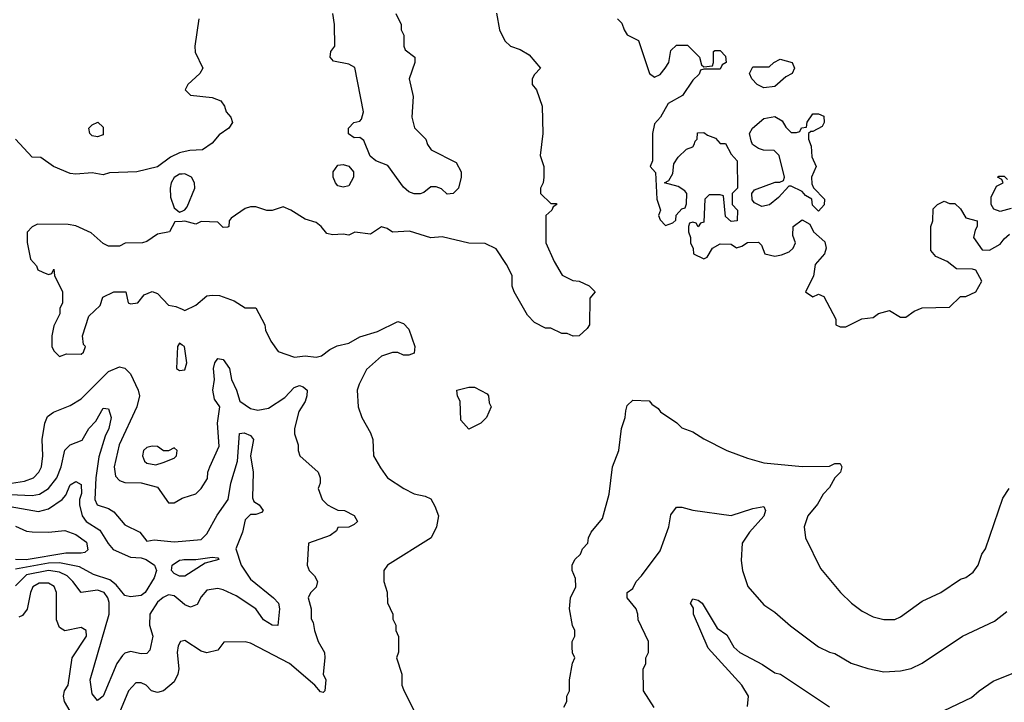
# Model space of a CAD drawing. Header units: inches. Extents: x 2348341 to 2479810, y 460419 to 613669.
# Tile 596 of 656: x 2439405 to 2443011, y 575008 to 577507. Entities that reach past the tile are written whole.
import ezdxf

# ---------------------------------------------------------------- set-up
doc = ezdxf.new("R2010")
doc.units = ezdxf.units.IN
doc.header["$MEASUREMENT"] = 0
doc.layers.add('C4537', color=7, linetype='Continuous')
doc.layers.add('C4547', color=7, linetype='Continuous')

msp = doc.modelspace()

# ---------------------------------------------------------------- linework, layer by layer
at = {"layer": 'C4537', "color": 2}
for points, elevation in [([(2439690, 577078), (2439670, 577082), (2439662, 577090), (2439658, 577110), (2439670, 577122), (2439691.3, 577131.3), (2439710, 577114), (2439710, 577086)], 62), ([(2439890, 575945.6), (2439870, 575940.7), (2439858, 575930), (2439854, 575910), (2439861.3, 575890), (2439870, 575882.6), (2439903.5, 575876.5), (2439930, 575886), (2439970, 575901), (2439979, 575910), (2439982, 575930), (2439970, 575939), (2439950, 575928), (2439931.3, 575928.7), (2439910, 575943.7)], 70)]:
    msp.add_lwpolyline(points, close=True, dxfattribs=dict(at, elevation=elevation))
for points, elevation in [([(2440000, 577021.4), (2439990, 577019), (2439956.9, 577003.1), (2439910, 576968.7), (2439834, 576950), (2439734, 576946), (2439710, 576939), (2439670, 576946), (2439610, 576941.2), (2439590, 576944), (2439528, 576970), (2439482, 577002), (2439450, 577004), (2439390, 577069)], 66), ([(2440000, 576941.5), (2439990, 576941), (2439971.1, 576928.9), (2439959.5, 576910), (2439955.3, 576890), (2439957.5, 576857.5), (2439970, 576818), (2439990, 576802), (2440000, 576806.4)], 70), ([(2440000, 576768.3), (2439972.7, 576767.3), (2439954, 576730), (2439910, 576722), (2439870, 576695.3), (2439854, 576690), (2439791.6, 576688.4), (2439770, 576678), (2439730, 576678), (2439710, 576688), (2439666.3, 576726.3), (2439610, 576752.7), (2439582.8, 576757.2), (2439470, 576758), (2439450, 576748), (2439431.6, 576728.4), (2439431.6, 576691.6), (2439444.7, 576630), (2439466, 576606), (2439471.6, 576591.6), (2439490, 576582), (2439510, 576574), (2439522, 576578), (2439530, 576594), (2439532, 576570), (2439562, 576510), (2439562, 576470), (2439552, 576450), (2439552, 576430), (2439530, 576386), (2439522, 576350), (2439522, 576310), (2439530, 576294), (2439550, 576274), (2439576.4, 576283.6), (2439630, 576282), (2439638, 576290), (2439646, 576310), (2439638, 576318), (2439635.3, 576350), (2439658, 576422), (2439699, 576461), (2439708.9, 576491.1), (2439749.2, 576510.8), (2439794, 576510), (2439802, 576470), (2439810, 576466), (2439838, 576470), (2439860.2, 576499.8), (2439890, 576511.3), (2439910, 576504.7), (2439950, 576462), (2439976.9, 576456.9), (2440000, 576446.5)], 70), ([(2440000, 576315.3), (2439990, 576322), (2439982.8, 576310), (2439978.8, 576230), (2439990, 576222), (2440000, 576223.8)], 70), ([(2439310, 575799.6), (2439422.6, 575817.4), (2439455.1, 575830), (2439474.5, 575850), (2439484.5, 575870), (2439489.5, 575910), (2439487.3, 575970), (2439497.2, 576030), (2439506.3, 576053.7), (2439528, 576070), (2439590, 576094), (2439630, 576119.1), (2439730, 576219.1), (2439770, 576236), (2439790, 576231.3), (2439810.5, 576210.5), (2439839.1, 576150), (2439843, 576130), (2439834, 576090), (2439768.7, 575950), (2439750.3, 575870), (2439755.3, 575835.3), (2439770, 575819.1), (2439790, 575812.7), (2439850, 575810.7), (2439910, 575794.8), (2439950, 575738), (2439970, 575738), (2440000, 575754.9)], 66), ([(2439370, 575768.1), (2439450, 575765.2), (2439477.2, 575770), (2439510, 575790.4), (2439541.3, 575830), (2439556.9, 575870), (2439570, 575930.8), (2439589.7, 575950.3), (2439633.1, 575966.9), (2439658.4, 576010), (2439683.1, 576036.9), (2439710, 576084.7), (2439730, 576082), (2439739.5, 576050), (2439731.8, 576010), (2439718, 575982), (2439694.2, 575905.8), (2439683.6, 575830), (2439679.5, 575750), (2439688, 575730), (2439730, 575717.1), (2439750, 575705.5), (2439790, 575657.3), (2439844.7, 575630), (2439870, 575598), (2439897.2, 575602.8), (2439970, 575595.5), (2440000, 575598.1)], 62), ([(2439370, 575724), (2439473.3, 575706.7), (2439510, 575716.4), (2439560.9, 575750), (2439574.3, 575765.7), (2439590, 575804), (2439610, 575815.8), (2439630, 575804.7), (2439631.6, 575771.5), (2439624.4, 575750), (2439624.2, 575730), (2439633.4, 575690), (2439648.4, 575670), (2439698.3, 575638.3), (2439728.9, 575588.9), (2439747.5, 575567.5), (2439810, 575538.7), (2439850, 575536.9), (2439868, 575530), (2439898.4, 575510), (2439905.3, 575490), (2439897.1, 575462.9), (2439863.8, 575410), (2439850, 575398.7), (2439810, 575394.3), (2439790, 575398.4), (2439758.2, 575438.2), (2439735.4, 575455.4), (2439674.9, 575474.9), (2439623.5, 575503.5), (2439550, 575518.1), (2439510, 575517.4), (2439390, 575494.6)], 58), ([(2439390, 575652.4), (2439430, 575634.4), (2439450, 575632.2), (2439510, 575630.3), (2439570, 575636.3), (2439610, 575621.6), (2439650, 575593.4), (2439654, 575566), (2439643.4, 575556.6), (2439630, 575553.6), (2439573.4, 575553.4), (2439429.1, 575529.1), (2439390, 575530.9)], 54), ([(2440000, 575469.5), (2439990, 575469.6), (2439970, 575479.3), (2439960.9, 575490), (2439963.7, 575510), (2439990, 575528), (2440000, 575529.3)], 58), ([(2440000, 575372.8), (2439970, 575397.6), (2439950, 575400.7), (2439930, 575391.8), (2439910, 575374), (2439881.6, 575330), (2439880.4, 575290), (2439892.4, 575250), (2439881.6, 575198.4), (2439870, 575186.6), (2439850, 575185.1), (2439810, 575193.6), (2439790, 575187.3), (2439780.8, 575179.2), (2439760.3, 575150), (2439710.2, 575029.8), (2439690, 575014), (2439670, 575038), (2439663.5, 575090), (2439732.2, 575330), (2439732.9, 575372.9), (2439727.6, 575390), (2439714, 575410), (2439690, 575418.7), (2439630, 575409.3), (2439599.6, 575450), (2439578.4, 575470), (2439550, 575484.2), (2439510, 575489.8), (2439430, 575474), (2439390, 575434.5)], 62), ([(2439590, 574975.3), (2439569.2, 575010), (2439565.2, 575030), (2439569, 575050), (2439582.7, 575070), (2439597.2, 575170), (2439649.2, 575250), (2439648.7, 575270), (2439630, 575281.2), (2439570, 575269), (2439550, 575281.2), (2439539.5, 575310), (2439539.6, 575410), (2439531, 575431), (2439510, 575443.6), (2439476.7, 575443.3), (2439453.4, 575430), (2439444.2, 575410), (2439431.7, 575348.3), (2439414.9, 575325.1), (2439401.1, 575318.9)], 66), ([(2440000, 575231.5), (2439994, 575230), (2439985.2, 575214.8), (2439982, 575190), (2439987.7, 575130), (2439984, 575110), (2439970, 575082), (2439932, 575050), (2439910, 575044), (2439888, 575050), (2439868, 575070), (2439850, 575079), (2439830, 575079), (2439802.8, 575050), (2439770.8, 574970)], 66)]:
    msp.add_lwpolyline(points, dxfattribs=dict(at, elevation=elevation))
at = {"layer": 'C4547', "color": 2}
for points, elevation in [([(2441151.1, 577531.1), (2441162, 577470), (2441182, 577430), (2441202, 577410), (2441237.5, 577397.5), (2441270, 577378.8), (2441312, 577330), (2441290, 577306), (2441282, 577290), (2441282, 577270), (2441298, 577250), (2441318, 577190), (2441321, 577090), (2441311.3, 577010), (2441324.7, 576970), (2441324.7, 576930), (2441322, 576910), (2441312, 576890), (2441312, 576870), (2441350, 576834), (2441370, 576834), (2441372, 576830), (2441358, 576822), (2441354, 576810), (2441332, 576790), (2441332, 576690), (2441362, 576622), (2441391.6, 576571.6), (2441430, 576552), (2441454, 576550), (2441490, 576532), (2441512, 576510), (2441492.7, 576487.3), (2441492, 576390), (2441483.6, 576376.4), (2441454, 576350), (2441431.6, 576348.4), (2441410, 576358), (2441390, 576358), (2441350, 576378), (2441330, 576378), (2441290, 576398), (2441264.7, 576424.7), (2441215.3, 576510), (2441208.4, 576531.6), (2441208, 576570), (2441188, 576610), (2441150, 576668), (2441110, 576688), (2441050, 576689), (2440952.5, 576712.5), (2440910, 576708.7), (2440832.5, 576732.5), (2440770, 576729), (2440750, 576742), (2440730, 576748), (2440690, 576722), (2440631.6, 576728.4), (2440610, 576718), (2440590, 576722), (2440550, 576719), (2440530, 576724), (2440509.4, 576749.4), (2440490, 576764), (2440450, 576777.2), (2440398, 576810), (2440370, 576822), (2440330, 576808.7), (2440310, 576808.7), (2440270, 576822), (2440250, 576822), (2440230, 576815.3), (2440179.6, 576780.4), (2440172, 576770), (2440171.3, 576750), (2440167.3, 576747.3), (2440150, 576746), (2440130, 576766), (2440070, 576768), (2440050, 576758), (2440010, 576768.7), (2440000, 576768.3)], 70), ([(2440782, 577530), (2440802, 577490), (2440802, 577470), (2440812, 577450), (2440811.3, 577410), (2440816.9, 577396.9), (2440852, 577370), (2440851.3, 577350), (2440831.3, 577290), (2440845.4, 577225.4), (2440841, 577150), (2440851.1, 577111.1), (2440892, 577070), (2440898, 577050), (2440912, 577030), (2441003.6, 576983.6), (2441022, 576950), (2441022, 576930), (2441011.3, 576890), (2440992, 576870), (2440970, 576868), (2440950, 576888), (2440930, 576895.3), (2440910, 576895.3), (2440885.4, 576874.6), (2440870.9, 576869.1), (2440850, 576869.3), (2440830, 576877.2), (2440810, 576894), (2440753.6, 576973.6), (2440709.6, 576989.6), (2440687.7, 577007.7), (2440665.2, 577065.2), (2440650, 577075.3), (2440630, 577074), (2440609.3, 577089.3), (2440609, 577110), (2440628.7, 577130), (2440650, 577136), (2440657, 577143), (2440663.7, 577170), (2440632.1, 577332.1), (2440610, 577343.7), (2440554.6, 577354.6), (2440542, 577370), (2440544, 577390), (2440559, 577410), (2440558, 577490), (2440551.6, 577530)], 66), ([(2440061, 577510), (2440046.8, 577410), (2440047.5, 577387.5), (2440076, 577330), (2440064.7, 577310), (2440021, 577270), (2440011.3, 577250), (2440030.8, 577230.8), (2440110, 577222), (2440141, 577210), (2440154.8, 577190), (2440161, 577170), (2440178, 577150), (2440184.7, 577130), (2440171.3, 577110), (2440134.8, 577085.2), (2440110, 577055.3), (2440074, 577030), (2440028, 577028), (2440000, 577021.4)], 66), ([(2441594, 577510), (2441610, 577494), (2441618, 577470), (2441630, 577452), (2441671.1, 577431.1), (2441711.3, 577310), (2441730, 577296), (2441750, 577306), (2441769, 577330), (2441782, 577350), (2441790, 577394), (2441810, 577414), (2441850, 577414), (2441894, 577370), (2441902, 577342), (2441910, 577334), (2441942, 577338), (2441946, 577350), (2441946, 577390), (2441950, 577394), (2441970, 577394), (2441990, 577374), (2441992, 577350), (2441978, 577342), (2441970, 577326), (2441910, 577326), (2441898, 577322), (2441892.7, 577307.3), (2441870, 577286), (2441832, 577230), (2441779.6, 577200.4), (2441752, 577150), (2441730, 577126), (2441722, 577090), (2441722, 576990), (2441714, 576970), (2441732.7, 576947.3), (2441738, 576850), (2441752, 576810), (2441744.7, 576790), (2441750, 576774), (2441770, 576754), (2441796.4, 576763.6), (2441807.3, 576772.7), (2441808.9, 576791.1), (2441830, 576814), (2441842, 576818), (2441847.3, 576832.7), (2441848, 576870), (2441840.4, 576880.4), (2441816.4, 576896.4), (2441766, 576910), (2441782, 576918), (2441796.4, 576943.6), (2441800.4, 576979.6), (2441816.4, 577003.6), (2441847.3, 577032.7), (2441870, 577042), (2441875.3, 577050), (2441878, 577062), (2441886, 577070), (2441887.3, 577092.7), (2441910, 577094), (2441923.6, 577083.6), (2441952.7, 577072.7), (2441970, 577054), (2441990, 577054), (2442010, 577014), (2442032, 576990), (2442034, 576890), (2442014, 576870), (2442014, 576830), (2442034, 576810), (2442032, 576770), (2442010, 576768), (2441990, 576786), (2441982, 576862), (2441970, 576866), (2441930, 576866), (2441914, 576850), (2441910, 576766), (2441898, 576762), (2441890, 576748), (2441882, 576762), (2441870, 576766), (2441858, 576762), (2441854, 576750), (2441854, 576730), (2441862, 576710), (2441862, 576690), (2441871.3, 576668.7), (2441872, 576650), (2441910, 576631.3), (2441922, 576638), (2441942, 576670), (2441970, 576686), (2442010, 576684.7), (2442030, 576672), (2442050, 576678), (2442070, 576691.3), (2442110, 576692), (2442122, 576682), (2442134, 576650), (2442170, 576641), (2442194.6, 576645.4), (2442223.1, 576656.9), (2442238, 576670), (2442246, 576690), (2442236.4, 576716.4), (2442238, 576750), (2442270, 576774), (2442298, 576758), (2442312, 576730), (2442353.7, 576693.7), (2442358, 576670), (2442352, 576650), (2442318, 576610), (2442311.6, 576568.4), (2442282, 576510), (2442310, 576492), (2442330, 576502), (2442350, 576494), (2442394, 576410), (2442394, 576390), (2442410, 576382), (2442430, 576382), (2442488.9, 576411.1), (2442530, 576416), (2442550, 576431.3), (2442590, 576442), (2442630, 576418), (2442650, 576418), (2442680.2, 576439.8), (2442710, 576452), (2442810, 576454), (2442850, 576494), (2442870, 576494), (2442906, 576510), (2442928, 576550), (2442906, 576590), (2442894, 576594), (2442835.3, 576595.3), (2442801.2, 576621.2), (2442759.3, 576639.3), (2442742, 576662), (2442742, 576750), (2442748.7, 576770), (2442750, 576814), (2442766, 576830), (2442790, 576842), (2442810, 576834), (2442830, 576834), (2442850, 576814), (2442870, 576782), (2442911.3, 576770), (2442911.3, 576750), (2442903.6, 576736.4), (2442898, 576710), (2442930, 576664.7), (2442956.5, 576663.5), (2442995.5, 576684.5), (2443010, 576704.7), (2443030, 576722)], 74), ([(2440000, 576806.4), (2440010, 576810.8), (2440018.3, 576821.7), (2440046, 576890), (2440045.3, 576910), (2440033.5, 576930), (2440010, 576942), (2440000, 576941.5)], 70), ([(2443035.3, 576815.3), (2442995.3, 576804.7), (2442972.7, 576812.7), (2442962.7, 576830), (2442962.9, 576857.1), (2442982, 576898), (2443006, 576910), (2443002, 576922), (2442986, 576930), (2442990, 576934), (2443010, 576934), (2443022, 576922)], 74), ([(2440000, 576446.5), (2440010, 576442), (2440050, 576462), (2440090, 576496), (2440110, 576498), (2440136.9, 576496.9), (2440190, 576478), (2440230, 576452), (2440270, 576452), (2440302, 576390), (2440304.7, 576370), (2440324.7, 576330), (2440351.6, 576291.6), (2440411.1, 576271.1), (2440450, 576276), (2440490, 576271.3), (2440510, 576276), (2440540.7, 576299.3), (2440567.3, 576312.7), (2440610, 576323), (2440650, 576346), (2440715.1, 576364.9), (2440790, 576402), (2440810, 576394), (2440830, 576374), (2440852, 576310), (2440850, 576286), (2440830, 576278), (2440810, 576278), (2440790, 576288), (2440770, 576288.7), (2440730, 576275.3), (2440674.4, 576225.6), (2440647.5, 576172.5), (2440641, 576150), (2440644.7, 576090), (2440658, 576050), (2440690, 575994), (2440698, 575970), (2440701, 575910), (2440726.4, 575866.4), (2440752, 575830), (2440812, 575790), (2440850, 575771.3), (2440890, 575762), (2440910, 575752), (2440925.4, 575725.4), (2440938, 575690), (2440931.3, 575650), (2440912, 575610), (2440752, 575510), (2440738, 575490), (2440738, 575450), (2440750.9, 575410.9), (2440751.6, 575371.6), (2440771.3, 575330), (2440771.6, 575311.6), (2440782, 575290), (2440782, 575270), (2440791.6, 575248.4), (2440791.6, 575191.6), (2440784.7, 575170), (2440804.7, 575110), (2440804.7, 575070), (2440810, 575054), (2440852, 574970)], 70), ([(2440000, 576223.8), (2440010, 576225.5), (2440017, 576250), (2440008, 576310), (2440000, 576315.3)], 70), ([(2440000, 575754.9), (2440003.2, 575756.8), (2440050, 575771.3), (2440069.3, 575790.7), (2440092.5, 575827.5), (2440094, 575850), (2440101.2, 575870), (2440134.8, 575945.2), (2440129.5, 576030), (2440137.2, 576090), (2440118, 576118), (2440111.8, 576150), (2440118, 576190), (2440115.1, 576230), (2440119.3, 576250), (2440130, 576266), (2440150, 576262.8), (2440173.4, 576230), (2440180.7, 576190), (2440199.3, 576150), (2440210.6, 576110.6), (2440250, 576082.8), (2440277.3, 576077.3), (2440315.6, 576084.4), (2440376.3, 576123.7), (2440410, 576160.5), (2440430, 576167.7), (2440443, 576163), (2440457.3, 576150), (2440456.3, 576130), (2440450.5, 576109.5), (2440427.1, 576072.9), (2440411, 576010), (2440411.3, 575990), (2440424.7, 575950), (2440424.7, 575930), (2440431.3, 575910), (2440498, 575850), (2440504.7, 575830), (2440504.7, 575810), (2440498, 575790), (2440512, 575750), (2440532, 575730), (2440550, 575721), (2440570, 575711.3), (2440594, 575710), (2440630, 575691.3), (2440642, 575670), (2440630, 575658), (2440610, 575648.7), (2440570, 575648), (2440564.5, 575635.5), (2440542, 575618), (2440462, 575590), (2440458, 575510), (2440464.7, 575490), (2440484.7, 575470), (2440496, 575450), (2440490.9, 575429.1), (2440470, 575408), (2440461, 575390), (2440472, 575350), (2440472.7, 575312.7), (2440479.6, 575299.6), (2440484.7, 575270), (2440498, 575230), (2440521, 575190), (2440522.8, 575170), (2440516, 575110), (2440526, 575090), (2440522, 575050), (2440516, 575044), (2440506.3, 575046.3), (2440485.2, 575070), (2440393.2, 575150), (2440250, 575224), (2440230, 575228.7), (2440152.7, 575227.3), (2440130, 575198), (2440090, 575188.7), (2440070, 575195.3), (2440010, 575234), (2440000, 575231.5)], 66), ([(2441398, 574990), (2441408, 575010), (2441408, 575030), (2441418, 575050), (2441418, 575090), (2441428.9, 575151.1), (2441438, 575170), (2441428.9, 575188.9), (2441428, 575210), (2441428, 575230), (2441438, 575250), (2441438, 575270), (2441428.9, 575288.9), (2441418, 575350), (2441422, 575390), (2441442, 575430), (2441440.4, 575460.4), (2441428, 575490), (2441428, 575510), (2441438, 575530), (2441458, 575550), (2441466, 575570), (2441486, 575590), (2441488, 575610), (2441498, 575630), (2441539.5, 575680.5), (2441564, 575770), (2441576, 575870), (2441599, 575930), (2441609.2, 576010), (2441622, 576050), (2441624.7, 576075.3), (2441630, 576094), (2441650, 576114), (2441710, 576112), (2441719.6, 576099.6), (2441743.6, 576083.6), (2441751.6, 576071.6), (2441811.1, 576031.1), (2441830, 576012), (2441870, 575998), (2441910, 575972), (2441994, 575930), (2442070, 575902), (2442130, 575884.7), (2442270, 575871), (2442370, 575872), (2442390, 575882), (2442410, 575882), (2442416, 575870), (2442411, 575850), (2442390, 575829), (2442370, 575794), (2442346.8, 575770), (2442327.1, 575732.9), (2442291.3, 575690), (2442278, 575650), (2442282, 575610), (2442336.9, 575496.9), (2442411.3, 575410), (2442451.3, 575370), (2442490, 575341), (2442530, 575321), (2442570, 575311), (2442610, 575311), (2442630, 575321), (2442710, 575378), (2442778, 575410), (2442850, 575458), (2442870, 575464.7), (2442896.5, 575483.5), (2442915.3, 575510), (2442928.7, 575550), (2442942, 575570), (2443005.6, 575754.4), (2443028, 575790)], 70), ([(2440000, 575598.1), (2440070, 575604), (2440090, 575624.7), (2440127.7, 575692.3), (2440168.3, 575750), (2440178, 575810), (2440202.6, 575890), (2440210, 575991.3), (2440226.3, 575993.7), (2440250, 575984), (2440260.5, 575970), (2440250.3, 575910), (2440259.5, 575850), (2440256.8, 575756.8), (2440262.5, 575742.5), (2440282, 575730), (2440296, 575710), (2440290, 575702), (2440270, 575695.3), (2440250, 575695.3), (2440230, 575675.3), (2440220.5, 575630), (2440196.3, 575570), (2440216.4, 575510), (2440250, 575458), (2440334, 575390), (2440352.7, 575370), (2440355.8, 575350), (2440350.7, 575289.3), (2440330, 575289.6), (2440297.2, 575310), (2440269.2, 575350), (2440197.7, 575397.7), (2440150, 575419.5), (2440130, 575424.5), (2440090, 575418), (2440070, 575394), (2440054.9, 575365.1), (2440030, 575356), (2440010, 575364.5), (2440000, 575372.8)], 62), ([(2441728.9, 574988.9), (2441688.7, 575050), (2441688.4, 575128.4), (2441698, 575150), (2441698, 575170), (2441708, 575190), (2441708, 575230), (2441669.3, 575309.3), (2441668.7, 575330), (2441662, 575350), (2441629.2, 575390), (2441629, 575410), (2441650, 575424.7), (2441662, 575450), (2441682, 575470), (2441750, 575562), (2441782, 575650), (2441790, 575694), (2441810, 575722), (2441830, 575722), (2441870, 575711.3), (2442010, 575691.3), (2442090, 575717.1), (2442130, 575724.7), (2442136.3, 575710), (2442130, 575689.2), (2442077.3, 575630), (2442051, 575590), (2442046.4, 575526.4), (2442051.3, 575490), (2442071.1, 575431.1), (2442130, 575364.7), (2442170, 575338), (2442227.5, 575287.5), (2442330.7, 575210.7), (2442370, 575191), (2442390, 575186), (2442450, 575151), (2442510.7, 575130.7), (2442570, 575118.8), (2442630, 575122.8), (2442670, 575131), (2442709.3, 575150.7), (2442858, 575250), (2442974.8, 575305.2), (2443020.2, 575339.8)], 66), ([(2440000, 575529.3), (2440006, 575530), (2440050, 575530.3), (2440110, 575538.8), (2440130, 575536), (2440134, 575530), (2440083.5, 575516.5), (2440010, 575469.4), (2440000, 575469.5)], 58), ([(2442070, 574992), (2442074, 575030), (2442049, 575070), (2441926.3, 575206.3), (2441871.8, 575330), (2441872, 575352), (2441860.9, 575370), (2441870, 575386), (2441890, 575382), (2441904, 575370), (2441959.2, 575279.2), (2441994.3, 575254.3), (2442020.4, 575210), (2442041.6, 575190), (2442125.5, 575145.5), (2442170, 575116), (2442190.5, 575110.5), (2442370, 574991.3)], 62), ([(2442790, 574978), (2442890, 575024.7), (2442918, 575050), (2442970, 575084.7), (2443070, 575124.7)], 62)]:
    msp.add_lwpolyline(points, dxfattribs=dict(at, elevation=elevation))
for points, elevation in [([(2442130, 577258), (2442106, 577270), (2442086, 577290), (2442078, 577310), (2442090, 577334), (2442150, 577334), (2442166, 577350), (2442190, 577362), (2442234, 577350), (2442242, 577330), (2442234, 577310), (2442210, 577298), (2442170, 577262)], 74), ([(2442330, 576806), (2442308, 576828), (2442306, 576850), (2442283.1, 576863.1), (2442270, 576878), (2442230, 576898), (2442222, 576898), (2442183.6, 576856.4), (2442151, 576829), (2442123.1, 576823.1), (2442096.4, 576836.4), (2442087.3, 576847.3), (2442086, 576870), (2442096.4, 576883.6), (2442172, 576912), (2442188, 576912), (2442202, 576918), (2442206, 576930), (2442186, 577010), (2442168, 577028), (2442129.1, 577029.1), (2442110, 577035.3), (2442088, 577050), (2442083.1, 577063.1), (2442078, 577090), (2442088, 577110), (2442130, 577144.7), (2442170, 577152), (2442196.9, 577136.9), (2442210, 577114), (2442230, 577094), (2442250, 577094), (2442262, 577098), (2442268.4, 577111.6), (2442286, 577114), (2442288.7, 577131.3), (2442310, 577162), (2442330, 577162), (2442350, 577154), (2442351.3, 577130), (2442343.6, 577116.4), (2442310, 577098), (2442302, 577098), (2442294, 577090), (2442294, 577070), (2442303.6, 577043.6), (2442305.4, 577005.4), (2442322, 576970), (2442304.7, 576930), (2442305.4, 576905.4), (2442311.6, 576891.6), (2442352, 576850), (2442351.3, 576828.7)], 74), ([(2440590, 576893.2), (2440570, 576899), (2440561.2, 576910), (2440552.7, 576930), (2440552.7, 576950), (2440570, 576974.8), (2440590, 576976.3), (2440610, 576970.6), (2440626.8, 576950), (2440627.3, 576930), (2440610, 576899)], 66), ([(2441050, 576008), (2441020.4, 576040.4), (2441018, 576110), (2441008.4, 576128.4), (2441006, 576150), (2441050, 576162), (2441070, 576162), (2441116.9, 576136.9), (2441122, 576130), (2441123.6, 576103.6), (2441132, 576090), (2441114, 576050), (2441094, 576030)], 70)]:
    msp.add_lwpolyline(points, close=True, dxfattribs=dict(at, elevation=elevation))

doc.saveas('drawing.dxf')
